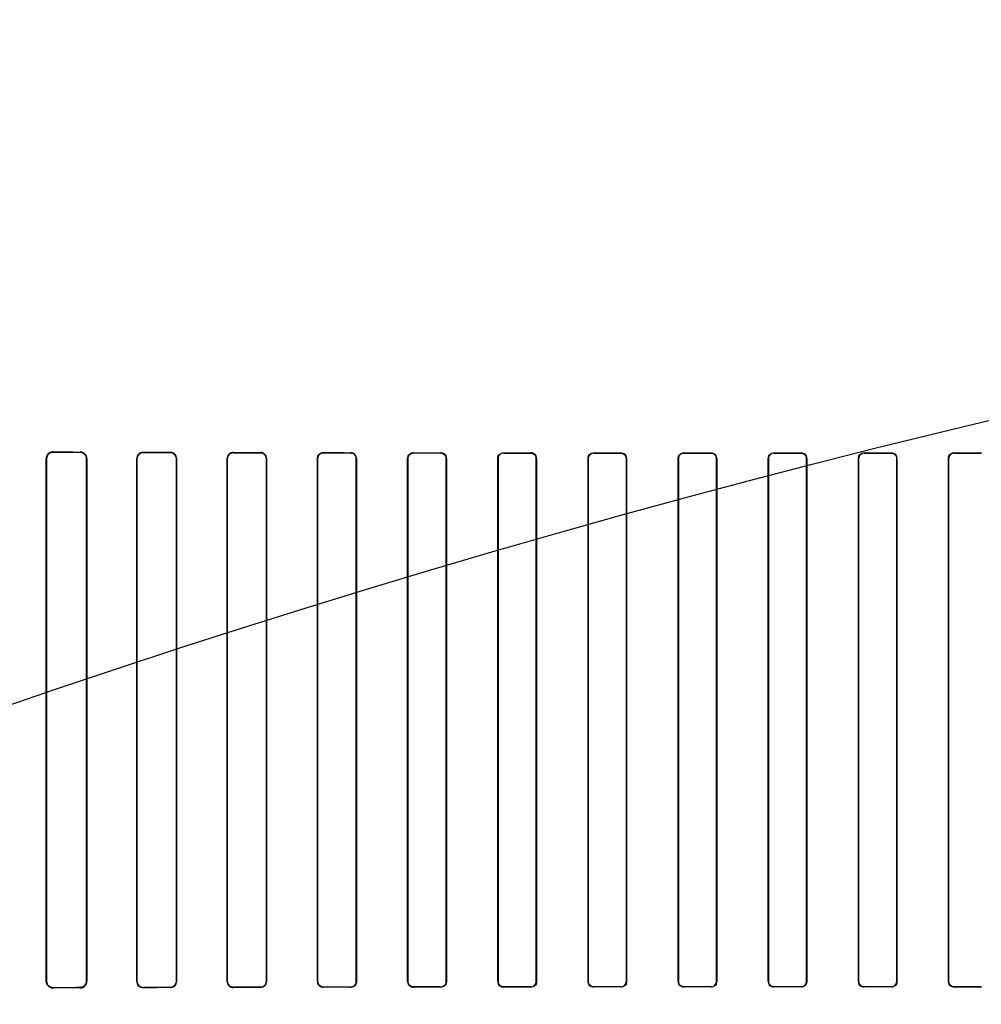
# Model space of a CAD drawing. Header units: millimetres. Extents: x 0 to 297, y 0 to 210.
# Tile 330 of 438: x 240.345 to 240.665, y 158.099 to 158.427. Entities that reach past the tile are written whole.
import ezdxf

# ---------------------------------------------------------------- set-up
doc = ezdxf.new("R2010")
doc.units = ezdxf.units.MM
doc.header["$LTSCALE"] = 16.335
doc.layers.get('0').update_dxf_attribs({"linetype": 'CONTINUOUS'})
for name, color, linetype in [('AXES_REF', 7, 'CONTINUOUS'), ('INTFCLR_1', 7, 'CONTINUOUS'), ('INTFCLR_72935', 7, 'CONTINUOUS')]:
    doc.layers.add(name, color=color, linetype=linetype)

msp = doc.modelspace()

# ---------------------------------------------------------------- linework, layer by layer
at = {"color": 7, "linetype": 'Continuous'}
for radius in [5.8175, 5.817, 5.77975]:
    msp.add_circle((241.49791, 154.83398), radius, dxfattribs=at)
msp.add_arc((241.49791, 154.83398), 5.76, 278.277129, 261.722871, dxfattribs=at)
at = {"layer": 'AXES_REF', "color": 9, "linetype": 'Continuous'}
msp.add_circle((241.49791, 154.83398), 3.55715, dxfattribs=at)
at = {"layer": 'AXES_REF', "color": 7, "linetype": 'Continuous'}
msp.add_arc((241.49791, 154.83398), 5.892, 113.082666, 66.917334, dxfattribs=at)
at = {"layer": 'AXES_REF', "color": 9, "linetype": 'Continuous'}
msp.add_arc((241.49791, 154.83398), 5.30671, 94.41181, 85.58819, dxfattribs=at)
at = {"layer": 'INTFCLR_1', "color": 6, "linetype": 'Continuous'}
for p, q in [((240.35398, 158.28097), (240.35398, 158.10697)), ((240.35407, 158.28097), (240.35407, 158.10697)), ((240.36738, 158.10697), (240.36738, 158.28097)), ((240.36746, 158.10697), (240.36746, 158.28097)), ((240.38408, 158.28097), (240.38408, 158.10697)), ((240.38416, 158.28097), (240.38416, 158.10697)), ((240.39729, 158.10697), (240.39729, 158.28097)), ((240.39737, 158.10697), (240.39737, 158.28097)), ((240.41416, 158.28097), (240.41416, 158.10697)), ((240.41423, 158.28097), (240.41423, 158.10697)), ((240.42723, 158.10697), (240.42723, 158.28097)), ((240.4273, 158.10697), (240.4273, 158.28097)), ((240.44422, 158.28097), (240.44422, 158.10697)), ((240.44429, 158.28097), (240.44429, 158.10697)), ((240.45718, 158.10697), (240.45718, 158.28097)), ((240.45725, 158.10697), (240.45725, 158.28097)), ((240.47426, 158.28097), (240.47426, 158.10697)), ((240.47433, 158.28097), (240.47433, 158.10697)), ((240.48714, 158.10697), (240.48714, 158.28097)), ((240.48721, 158.10697), (240.48721, 158.28097)), ((240.5043, 158.28097), (240.5043, 158.10697)), ((240.50436, 158.28097), (240.50436, 158.10697)), ((240.51711, 158.10697), (240.51711, 158.28097)), ((240.51718, 158.10697), (240.51718, 158.28097)), ((240.53432, 158.28097), (240.53432, 158.10697)), ((240.53438, 158.28097), (240.53438, 158.10697)), ((240.5471, 158.10697), (240.5471, 158.28097)), ((240.54716, 158.10697), (240.54716, 158.28097)), ((240.56433, 158.28097), (240.56433, 158.10697)), ((240.5644, 158.28097), (240.5644, 158.10697)), ((240.57709, 158.10697), (240.57709, 158.28097)), ((240.57715, 158.10697), (240.57715, 158.28097)), ((240.59434, 158.28097), (240.59434, 158.10697)), ((240.5944, 158.28097), (240.5944, 158.10697)), ((240.60709, 158.10697), (240.60709, 158.28097)), ((240.60715, 158.10697), (240.60715, 158.28097)), ((240.62433, 158.28097), (240.62433, 158.10697)), ((240.62439, 158.28097), (240.62439, 158.10697)), ((240.6371, 158.10697), (240.6371, 158.28097)), ((240.63717, 158.10697), (240.63717, 158.28097)), ((240.65431, 158.28097), (240.65431, 158.10697)), ((240.65437, 158.28097), (240.65437, 158.10697))]:
    msp.add_line(p, q, dxfattribs=at)
at = {"layer": 'INTFCLR_1', "color": 9, "linetype": 'Continuous'}
for p, q in [((240.35398, 158.28097), (240.35407, 158.28097)), ((240.35624, 158.28314), (240.35624, 158.28323)), ((240.36524, 158.28319), (240.36524, 158.28311)), ((240.36738, 158.28097), (240.36746, 158.28097)), ((240.38408, 158.28097), (240.38416, 158.28097)), ((240.38624, 158.28305), (240.38624, 158.28313)), ((240.39524, 158.2831), (240.39524, 158.28303)), ((240.39729, 158.28097), (240.39737, 158.28097)), ((240.41416, 158.28097), (240.41423, 158.28097)), ((240.41624, 158.28298), (240.41624, 158.28305)), ((240.42524, 158.28303), (240.42524, 158.28296)), ((240.42723, 158.28097), (240.4273, 158.28097)), ((240.44422, 158.28097), (240.44429, 158.28097)), ((240.44624, 158.28292), (240.44624, 158.28299)), ((240.45524, 158.28298), (240.45524, 158.28291)), ((240.45718, 158.28097), (240.45725, 158.28097)), ((240.47426, 158.28097), (240.47433, 158.28097)), ((240.47624, 158.28288), (240.47624, 158.28295)), ((240.48524, 158.28294), (240.48524, 158.28287)), ((240.48714, 158.28097), (240.48721, 158.28097)), ((240.5043, 158.28097), (240.50436, 158.28097)), ((240.50624, 158.28285), (240.50624, 158.28291)), ((240.51524, 158.28291), (240.51524, 158.28284)), ((240.51711, 158.28097), (240.51718, 158.28097)), ((240.53432, 158.28097), (240.53438, 158.28097)), ((240.53624, 158.28283), (240.53624, 158.28289)), ((240.54524, 158.28289), (240.54524, 158.28282)), ((240.5471, 158.28097), (240.54716, 158.28097)), ((240.56433, 158.28097), (240.5644, 158.28097)), ((240.56624, 158.28282), (240.56624, 158.28288)), ((240.57524, 158.28288), (240.57524, 158.28282)), ((240.57709, 158.28097), (240.57715, 158.28097)), ((240.59434, 158.28097), (240.5944, 158.28097)), ((240.59624, 158.28282), (240.59624, 158.28288)), ((240.60524, 158.28288), (240.60524, 158.28282)), ((240.60709, 158.28097), (240.60715, 158.28097)), ((240.62433, 158.28097), (240.62439, 158.28097)), ((240.62624, 158.28282), (240.62624, 158.28289)), ((240.63524, 158.28289), (240.63524, 158.28283)), ((240.6371, 158.28097), (240.63717, 158.28097)), ((240.65431, 158.28097), (240.65437, 158.28097)), ((240.65624, 158.28284), (240.65624, 158.28291)), ((240.66524, 158.28291), (240.66524, 158.28285)), ((240.35407, 158.10697), (240.35398, 158.10697)), ((240.36746, 158.10697), (240.36738, 158.10697)), ((240.38416, 158.10697), (240.38408, 158.10697)), ((240.39737, 158.10697), (240.39729, 158.10697)), ((240.41423, 158.10697), (240.41416, 158.10697)), ((240.4273, 158.10697), (240.42723, 158.10697)), ((240.44429, 158.10697), (240.44422, 158.10697)), ((240.45725, 158.10697), (240.45718, 158.10697)), ((240.47433, 158.10697), (240.47426, 158.10697)), ((240.48721, 158.10697), (240.48714, 158.10697)), ((240.50436, 158.10697), (240.5043, 158.10697)), ((240.51718, 158.10697), (240.51711, 158.10697)), ((240.53438, 158.10697), (240.53432, 158.10697)), ((240.54716, 158.10697), (240.5471, 158.10697)), ((240.5644, 158.10697), (240.56433, 158.10697)), ((240.57715, 158.10697), (240.57709, 158.10697)), ((240.5944, 158.10697), (240.59434, 158.10697)), ((240.60715, 158.10697), (240.60709, 158.10697)), ((240.62439, 158.10697), (240.62433, 158.10697)), ((240.63717, 158.10697), (240.6371, 158.10697)), ((240.65437, 158.10697), (240.65431, 158.10697)), ((240.35624, 158.10471), (240.35624, 158.1048)), ((240.36524, 158.10483), (240.36524, 158.10474)), ((240.38624, 158.10481), (240.38624, 158.10489)), ((240.39524, 158.10491), (240.39524, 158.10484)), ((240.41624, 158.10489), (240.41624, 158.10496)), ((240.42524, 158.10498), (240.42524, 158.10491)), ((240.44624, 158.10495), (240.44624, 158.10502)), ((240.45524, 158.10503), (240.45524, 158.10496)), ((240.47624, 158.10499), (240.47624, 158.10506)), ((240.48524, 158.10507), (240.48524, 158.105)), ((240.50624, 158.10503), (240.50624, 158.10509)), ((240.51524, 158.1051), (240.51524, 158.10503)), ((240.53624, 158.10505), (240.53624, 158.10511)), ((240.54524, 158.10512), (240.54524, 158.10505)), ((240.56624, 158.10506), (240.56624, 158.10512)), ((240.57524, 158.10512), (240.57524, 158.10506)), ((240.59624, 158.10506), (240.59624, 158.10512)), ((240.60524, 158.10512), (240.60524, 158.10506)), ((240.62624, 158.10505), (240.62624, 158.10512)), ((240.63524, 158.10511), (240.63524, 158.10505)), ((240.65624, 158.10503), (240.65624, 158.1051)), ((240.66524, 158.10509), (240.66524, 158.10503))]:
    msp.add_line(p, q, dxfattribs=at)
at = {"layer": 'INTFCLR_1', "color": 6, "linetype": 'Continuous'}
for centre, major_axis, start_param, end_param in [((240.58574, 158.28397), (0.31293, 0), -2.394089, -2.352695), ((240.58574, 158.28397), (0.33093, 0), -2.337129, -2.300034), ((240.58574, 158.28397), (0.31293, 0), -2.262072, -2.225293), ((240.58574, 158.28397), (0.33093, 0), -2.217858, -2.184193), ((240.58574, 158.28397), (0.31293, 0), -2.143198, -2.109347), ((240.58574, 158.28397), (0.33093, 0), -2.10853, -2.077154), ((240.58574, 158.28397), (0.31293, 0), -2.032847, -2.000965), ((240.58574, 158.28397), (0.33093, 0), -2.005937, -1.976148), ((240.58574, 158.28397), (0.31293, 0), -1.928279, -1.897747), ((240.58574, 158.28397), (0.33093, 0), -1.908037, -1.879358), ((240.58574, 158.28397), (0.31293, 0), -1.827661, -1.798036), ((240.58574, 158.28397), (0.33093, 0), -1.8134, -1.785477), ((240.58574, 158.28397), (0.31293, 0), -1.729645, -1.700582), ((240.58574, 158.28397), (0.33093, 0), -1.720938, -1.693486), ((240.58574, 158.28397), (0.31293, 0), -1.633151, -1.604356), ((240.58574, 158.28397), (0.33093, 0), -1.629755, -1.60253), ((240.58574, 158.28397), (0.31293, 0), -1.537236, -1.508442), ((240.58574, 158.28397), (0.33093, 0), -1.539062, -1.511838), ((240.58574, 158.28397), (0.31293, 0), -1.441011, -1.411947), ((240.58574, 158.28397), (0.33093, 0), -1.448107, -1.420655), ((240.58574, 158.28397), (0.31293, 0), -1.343557, -1.313932), ((240.58574, 158.28397), (0.33093, 0), -1.356116, -1.328192), ((240.58574, 158.10397), (0.33093, 0), 2.300034, 2.337129), ((240.58574, 158.10397), (0.31293, 0), 2.352695, 2.394089), ((240.58574, 158.10397), (0.33093, 0), 2.184193, 2.217858), ((240.58574, 158.10397), (0.31293, 0), 2.225293, 2.262072), ((240.58574, 158.10397), (0.33093, 0), 2.077154, 2.10853), ((240.58574, 158.10397), (0.31293, 0), 2.109347, 2.143198), ((240.58574, 158.10397), (0.33093, 0), 1.976148, 2.005937), ((240.58574, 158.10397), (0.31293, 0), 2.000965, 2.032847), ((240.58574, 158.10397), (0.33093, 0), 1.879358, 1.908037), ((240.58574, 158.10397), (0.31293, 0), 1.897747, 1.928279), ((240.58574, 158.10397), (0.33093, 0), 1.785477, 1.8134), ((240.58574, 158.10397), (0.31293, 0), 1.798036, 1.827661), ((240.58574, 158.10397), (0.33093, 0), 1.693486, 1.720938), ((240.58574, 158.10397), (0.31293, 0), 1.700582, 1.729645), ((240.58574, 158.10397), (0.33093, 0), 1.60253, 1.629755), ((240.58574, 158.10397), (0.31293, 0), 1.604356, 1.633151), ((240.58574, 158.10397), (0.33093, 0), 1.511838, 1.539062), ((240.58574, 158.10397), (0.31293, 0), 1.508442, 1.537236), ((240.58574, 158.10397), (0.33093, 0), 1.420655, 1.448107), ((240.58574, 158.10397), (0.31293, 0), 1.411947, 1.441011), ((240.58574, 158.10397), (0.33093, 0), 1.328192, 1.356116), ((240.58574, 158.10397), (0.31293, 0), 1.313932, 1.343557)]:
    msp.add_ellipse(centre, major_axis=major_axis, ratio=0.003491, start_param=start_param, end_param=end_param, dxfattribs=at)
for points, knots in [([(240.35624, 158.28323), (240.35578, 158.28323), (240.3546, 158.28288), (240.35398, 158.28166), (240.35398, 158.28097)], [0, 0, 0, 0, 0.401573, 1, 1, 1, 1]), ([(240.35624, 158.28314), (240.35568, 158.28314), (240.35452, 158.28267), (240.35407, 158.28152), (240.35407, 158.28097)], [0, 0, 0, 0, 0.507363, 1, 1, 1, 1]), ([(240.36746, 158.28097), (240.36746, 158.28153), (240.367, 158.28271), (240.36582, 158.28319), (240.36524, 158.28319)], [0, 0, 0, 0, 0.493955, 1, 1, 1, 1]), ([(240.36738, 158.28097), (240.36738, 158.28152), (240.36692, 158.28265), (240.36578, 158.28311), (240.36524, 158.28311)], [0, 0, 0, 0, 0.502703, 1, 1, 1, 1]), ([(240.38624, 158.28313), (240.3857, 158.28313), (240.38455, 158.28268), (240.38408, 158.28153), (240.38408, 158.28097)], [0, 0, 0, 0, 0.492783, 1, 1, 1, 1]), ([(240.38624, 158.28305), (240.38573, 158.28305), (240.38462, 158.28262), (240.38416, 158.28151), (240.38416, 158.28097)], [0, 0, 0, 0, 0.486809, 1, 1, 1, 1]), ([(240.39737, 158.28097), (240.39737, 158.28142), (240.39702, 158.28253), (240.39588, 158.2831), (240.39524, 158.2831)], [0, 0, 0, 0, 0.412853, 1, 1, 1, 1]), ([(240.39729, 158.28097), (240.39729, 158.28151), (240.39683, 158.28261), (240.39575, 158.28302), (240.39524, 158.28303)], [0, 0, 0, 0, 0.518695, 1, 1, 1, 1]), ([(240.41624, 158.28305), (240.41573, 158.28305), (240.41463, 158.28264), (240.41416, 158.28152), (240.41416, 158.28097)], [0, 0, 0, 0, 0.477914, 1, 1, 1, 1]), ([(240.41624, 158.28298), (240.41576, 158.28298), (240.41469, 158.28258), (240.41423, 158.28151), (240.41423, 158.28097)], [0, 0, 0, 0, 0.47417, 1, 1, 1, 1]), ([(240.4273, 158.28097), (240.4273, 158.28152), (240.42683, 158.28262), (240.42574, 158.28303), (240.42524, 158.28303)], [0, 0, 0, 0, 0.527316, 1, 1, 1, 1]), ([(240.42723, 158.28097), (240.42723, 158.28151), (240.42677, 158.28257), (240.42572, 158.28296), (240.42524, 158.28296)], [0, 0, 0, 0, 0.53053, 1, 1, 1, 1]), ([(240.44624, 158.28299), (240.44576, 158.28299), (240.44469, 158.2826), (240.44422, 158.28152), (240.44422, 158.28097)], [0, 0, 0, 0, 0.467061, 1, 1, 1, 1]), ([(240.44624, 158.28292), (240.44573, 158.28292), (240.44468, 158.28249), (240.44429, 158.28145), (240.44429, 158.28097)], [0, 0, 0, 0, 0.518242, 1, 1, 1, 1]), ([(240.45725, 158.28097), (240.45725, 158.28152), (240.45677, 158.28259), (240.45572, 158.28298), (240.45524, 158.28298)], [0, 0, 0, 0, 0.537376, 1, 1, 1, 1]), ([(240.45718, 158.28097), (240.45718, 158.2815), (240.45672, 158.28254), (240.4557, 158.28291), (240.45524, 158.28291)], [0, 0, 0, 0, 0.539273, 1, 1, 1, 1]), ([(240.47624, 158.28295), (240.47578, 158.28295), (240.47474, 158.28257), (240.47426, 158.28152), (240.47426, 158.28097)], [0, 0, 0, 0, 0.45921, 1, 1, 1, 1]), ([(240.47624, 158.28288), (240.47574, 158.28288), (240.47473, 158.28246), (240.47433, 158.28145), (240.47433, 158.28097)], [0, 0, 0, 0, 0.511254, 1, 1, 1, 1]), ([(240.48721, 158.28097), (240.48721, 158.28152), (240.48673, 158.28257), (240.4857, 158.28293), (240.48524, 158.28294)], [0, 0, 0, 0, 0.544566, 1, 1, 1, 1]), ([(240.50624, 158.28285), (240.50576, 158.28285), (240.50476, 158.28244), (240.50436, 158.28144), (240.50436, 158.28097)], [0, 0, 0, 0, 0.506253, 1, 1, 1, 1]), ([(240.51718, 158.28097), (240.51718, 158.28146), (240.51677, 158.28249), (240.51574, 158.28291), (240.51524, 158.28291)], [0, 0, 0, 0, 0.496564, 1, 1, 1, 1]), ([(240.53624, 158.28283), (240.53577, 158.28283), (240.53478, 158.28243), (240.53438, 158.28144), (240.53438, 158.28097)], [0, 0, 0, 0, 0.502969, 1, 1, 1, 1]), ([(240.54716, 158.28097), (240.54716, 158.28146), (240.54675, 158.28248), (240.54573, 158.28289), (240.54524, 158.28289)], [0, 0, 0, 0, 0.499537, 1, 1, 1, 1]), ([(240.56433, 158.28097), (240.56433, 158.28142), (240.56469, 158.28243), (240.56572, 158.28288), (240.56624, 158.28288)], [0, 0, 0, 0, 0.459316, 1, 1, 1, 1]), ([(240.56624, 158.28282), (240.56577, 158.28282), (240.56479, 158.28242), (240.5644, 158.28144), (240.5644, 158.28097)], [0, 0, 0, 0, 0.501233, 1, 1, 1, 1]), ([(240.57715, 158.28097), (240.57715, 158.28146), (240.57674, 158.28247), (240.57573, 158.28288), (240.57524, 158.28288)], [0, 0, 0, 0, 0.500819, 1, 1, 1, 1]), ([(240.59624, 158.28282), (240.59577, 158.28282), (240.59479, 158.28242), (240.5944, 158.28144), (240.5944, 158.28097)], [0, 0, 0, 0, 0.500961, 1, 1, 1, 1]), ([(240.60715, 158.28097), (240.60715, 158.28146), (240.60675, 158.28247), (240.60573, 158.28288), (240.60524, 158.28288)], [0, 0, 0, 0, 0.50048, 1, 1, 1, 1]), ([(240.62624, 158.28282), (240.62577, 158.28282), (240.62478, 158.28243), (240.62439, 158.28144), (240.62439, 158.28097)], [0, 0, 0, 0, 0.502137, 1, 1, 1, 1]), ([(240.63717, 158.28097), (240.63717, 158.28146), (240.63676, 158.28248), (240.63574, 158.28289), (240.63524, 158.28289)], [0, 0, 0, 0, 0.498499, 1, 1, 1, 1]), ([(240.65624, 158.28284), (240.65576, 158.28284), (240.65477, 158.28244), (240.65437, 158.28144), (240.65437, 158.28097)], [0, 0, 0, 0, 0.504818, 1, 1, 1, 1]), ([(240.35398, 158.10697), (240.35398, 158.10648), (240.35437, 158.10529), (240.35558, 158.10471), (240.35624, 158.10471)], [0, 0, 0, 0, 0.427007, 1, 1, 1, 1]), ([(240.35407, 158.10697), (240.35407, 158.10642), (240.35452, 158.10527), (240.35568, 158.1048), (240.35624, 158.1048)], [0, 0, 0, 0, 0.493347, 1, 1, 1, 1]), ([(240.36524, 158.10483), (240.36575, 158.10483), (240.36688, 158.10525), (240.36738, 158.10639), (240.36738, 158.10697)], [0, 0, 0, 0, 0.468166, 1, 1, 1, 1]), ([(240.36524, 158.10474), (240.36582, 158.10475), (240.367, 158.10523), (240.36746, 158.10641), (240.36746, 158.10697)], [0, 0, 0, 0, 0.507763, 1, 1, 1, 1]), ([(240.38408, 158.10697), (240.38408, 158.10652), (240.38442, 158.1054), (240.38559, 158.10481), (240.38624, 158.10481)], [0, 0, 0, 0, 0.405294, 1, 1, 1, 1]), ([(240.38416, 158.10697), (240.38416, 158.10643), (240.38462, 158.10532), (240.38573, 158.10489), (240.38624, 158.10489)], [0, 0, 0, 0, 0.512318, 1, 1, 1, 1]), ([(240.39524, 158.10491), (240.39575, 158.10492), (240.39683, 158.10533), (240.39729, 158.10643), (240.39729, 158.10697)], [0, 0, 0, 0, 0.481493, 1, 1, 1, 1]), ([(240.39524, 158.10484), (240.39577, 158.10484), (240.3969, 158.10528), (240.39737, 158.10641), (240.39737, 158.10697)], [0, 0, 0, 0, 0.486437, 1, 1, 1, 1]), ([(240.41416, 158.10697), (240.41416, 158.10641), (240.41463, 158.1053), (240.41573, 158.10489), (240.41624, 158.10489)], [0, 0, 0, 0, 0.521857, 1, 1, 1, 1]), ([(240.41423, 158.10697), (240.41423, 158.10643), (240.41469, 158.10536), (240.41576, 158.10496), (240.41624, 158.10496)], [0, 0, 0, 0, 0.525897, 1, 1, 1, 1]), ([(240.42524, 158.10498), (240.42577, 158.10498), (240.42683, 158.10543), (240.42723, 158.10649), (240.42723, 158.10697)], [0, 0, 0, 0, 0.523663, 1, 1, 1, 1]), ([(240.42524, 158.10491), (240.42574, 158.10491), (240.42683, 158.10532), (240.4273, 158.10642), (240.4273, 158.10697)], [0, 0, 0, 0, 0.47334, 1, 1, 1, 1]), ([(240.44422, 158.10697), (240.44422, 158.10642), (240.44469, 158.10534), (240.44576, 158.10495), (240.44624, 158.10495)], [0, 0, 0, 0, 0.533483, 1, 1, 1, 1]), ([(240.44429, 158.10697), (240.44429, 158.10644), (240.44475, 158.10539), (240.44578, 158.10502), (240.44624, 158.10502)], [0, 0, 0, 0, 0.535916, 1, 1, 1, 1]), ([(240.45524, 158.10503), (240.45575, 158.10503), (240.45678, 158.10546), (240.45718, 158.10649), (240.45718, 158.10697)], [0, 0, 0, 0, 0.515307, 1, 1, 1, 1]), ([(240.45524, 158.10496), (240.45572, 158.10496), (240.45678, 158.10535), (240.45725, 158.10642), (240.45725, 158.10697)], [0, 0, 0, 0, 0.463766, 1, 1, 1, 1]), ([(240.47426, 158.10697), (240.47426, 158.10642), (240.47474, 158.10536), (240.47578, 158.10499), (240.47624, 158.10499)], [0, 0, 0, 0, 0.541843, 1, 1, 1, 1]), ([(240.48524, 158.10507), (240.48574, 158.10507), (240.48675, 158.10549), (240.48714, 158.10649), (240.48714, 158.10697)], [0, 0, 0, 0, 0.509133, 1, 1, 1, 1]), ([(240.48721, 158.10697), (240.48721, 158.10642), (240.48673, 158.10537), (240.48569, 158.105), (240.48524, 158.105)], [0, 0, 0, 0, 0.551181, 1, 1, 1, 1]), ([(240.5043, 158.10697), (240.5043, 158.10643), (240.50477, 158.10539), (240.50579, 158.10503), (240.50624, 158.10503)], [0, 0, 0, 0, 0.547671, 1, 1, 1, 1]), ([(240.51524, 158.1051), (240.51572, 158.1051), (240.51672, 158.1055), (240.51711, 158.1065), (240.51711, 158.10697)], [0, 0, 0, 0, 0.504819, 1, 1, 1, 1]), ([(240.53432, 158.10697), (240.53432, 158.10648), (240.53473, 158.10546), (240.53575, 158.10505), (240.53624, 158.10505)], [0, 0, 0, 0, 0.498498, 1, 1, 1, 1]), ([(240.54524, 158.10512), (240.54572, 158.10512), (240.5467, 158.10551), (240.5471, 158.1065), (240.5471, 158.10697)], [0, 0, 0, 0, 0.502137, 1, 1, 1, 1]), ([(240.56433, 158.10697), (240.56433, 158.10648), (240.56474, 158.10547), (240.56576, 158.10506), (240.56624, 158.10506)], [0, 0, 0, 0, 0.50048, 1, 1, 1, 1]), ([(240.57524, 158.10512), (240.57571, 158.10512), (240.5767, 158.10552), (240.57709, 158.1065), (240.57709, 158.10697)], [0, 0, 0, 0, 0.500961, 1, 1, 1, 1]), ([(240.59434, 158.10697), (240.59434, 158.10648), (240.59474, 158.10547), (240.59576, 158.10506), (240.59624, 158.10506)], [0, 0, 0, 0, 0.500819, 1, 1, 1, 1]), ([(240.60524, 158.10512), (240.60572, 158.10512), (240.6067, 158.10552), (240.60709, 158.1065), (240.60709, 158.10697)], [0, 0, 0, 0, 0.501233, 1, 1, 1, 1]), ([(240.60715, 158.10697), (240.60715, 158.10652), (240.60679, 158.10551), (240.60577, 158.10506), (240.60524, 158.10506)], [0, 0, 0, 0, 0.459316, 1, 1, 1, 1]), ([(240.62433, 158.10697), (240.62433, 158.10648), (240.62474, 158.10546), (240.62575, 158.10505), (240.62624, 158.10505)], [0, 0, 0, 0, 0.499538, 1, 1, 1, 1]), ([(240.63524, 158.10511), (240.63572, 158.10511), (240.63671, 158.10551), (240.6371, 158.1065), (240.6371, 158.10697)], [0, 0, 0, 0, 0.502967, 1, 1, 1, 1]), ([(240.65431, 158.10697), (240.65431, 158.10648), (240.65472, 158.10545), (240.65575, 158.10503), (240.65624, 158.10503)], [0, 0, 0, 0, 0.496564, 1, 1, 1, 1])]:
    msp.add_open_spline(points, degree=3, knots=knots, dxfattribs=at)
for points in [[(240.48714, 158.28097), (240.48714, 158.2815), (240.487, 158.28242), (240.48646, 158.28242)], [(240.5043, 158.28097), (240.5043, 158.28152), (240.50445, 158.28247), (240.505, 158.28247)], [(240.51711, 158.28097), (240.51711, 158.2815), (240.51697, 158.28241), (240.51644, 158.28241)], [(240.53432, 158.28097), (240.53432, 158.28152), (240.53448, 158.28246), (240.53503, 158.28246)], [(240.5471, 158.28097), (240.5471, 158.2815), (240.54694, 158.28241), (240.54641, 158.28241)], [(240.57709, 158.28097), (240.57709, 158.2815), (240.57694, 158.2824), (240.57641, 158.2824)], [(240.59434, 158.28097), (240.59434, 158.28151), (240.59449, 158.28245), (240.59503, 158.28245)], [(240.60709, 158.28097), (240.60709, 158.2815), (240.60693, 158.28241), (240.6064, 158.28241)], [(240.62433, 158.28097), (240.62433, 158.28152), (240.62448, 158.28245), (240.62503, 158.28246)], [(240.6371, 158.28097), (240.6371, 158.2815), (240.63695, 158.28241), (240.63642, 158.28241)], [(240.65431, 158.28097), (240.65431, 158.28152), (240.65446, 158.28246), (240.65501, 158.28246)], [(240.47433, 158.10697), (240.47433, 158.10644), (240.47446, 158.10552), (240.47499, 158.10553)], [(240.50436, 158.10697), (240.50436, 158.10644), (240.50451, 158.10552), (240.50504, 158.10552)], [(240.51718, 158.10697), (240.51718, 158.10642), (240.51703, 158.10548), (240.51648, 158.10548)], [(240.53438, 158.10697), (240.53438, 158.10644), (240.53454, 158.10553), (240.53507, 158.10553)], [(240.54716, 158.10697), (240.54716, 158.10642), (240.547, 158.10548), (240.54645, 158.10548)], [(240.5644, 158.10697), (240.5644, 158.10644), (240.56455, 158.10553), (240.56508, 158.10553)], [(240.57715, 158.10697), (240.57715, 158.10643), (240.577, 158.10549), (240.57645, 158.10549)], [(240.5944, 158.10697), (240.5944, 158.10644), (240.59455, 158.10554), (240.59507, 158.10554)], [(240.62439, 158.10697), (240.62439, 158.10644), (240.62454, 158.10553), (240.62507, 158.10553)], [(240.63717, 158.10697), (240.63717, 158.10642), (240.63701, 158.10548), (240.63646, 158.10548)], [(240.65437, 158.10697), (240.65437, 158.10644), (240.65452, 158.10553), (240.65505, 158.10553)]]:
    msp.add_open_spline(points, degree=3, dxfattribs=at)
at = {"layer": 'INTFCLR_72935', "color": 6, "linetype": 'Continuous'}
for p, q in [((240.35398, 158.10697), (240.35398, 158.28097)), ((240.35407, 158.10697), (240.35407, 158.28097)), ((240.36738, 158.28097), (240.36738, 158.10697)), ((240.36746, 158.28097), (240.36746, 158.10697)), ((240.38408, 158.10697), (240.38408, 158.28097)), ((240.38416, 158.10697), (240.38416, 158.28097)), ((240.39729, 158.28097), (240.39729, 158.10697)), ((240.39737, 158.28097), (240.39737, 158.10697)), ((240.41416, 158.10697), (240.41416, 158.28097)), ((240.41423, 158.10697), (240.41423, 158.28097)), ((240.42723, 158.28097), (240.42723, 158.10697)), ((240.4273, 158.28097), (240.4273, 158.10697)), ((240.44422, 158.10697), (240.44422, 158.28097)), ((240.44429, 158.10697), (240.44429, 158.28097)), ((240.45718, 158.28097), (240.45718, 158.10697)), ((240.45725, 158.28097), (240.45725, 158.10697)), ((240.47426, 158.10697), (240.47426, 158.28097)), ((240.47433, 158.10697), (240.47433, 158.28097)), ((240.48714, 158.28097), (240.48714, 158.10697)), ((240.48721, 158.28097), (240.48721, 158.10697)), ((240.5043, 158.10697), (240.5043, 158.28097)), ((240.50436, 158.10697), (240.50436, 158.28097)), ((240.51711, 158.28097), (240.51711, 158.10697)), ((240.51718, 158.28097), (240.51718, 158.10697)), ((240.53432, 158.10697), (240.53432, 158.28097)), ((240.53438, 158.10697), (240.53438, 158.28097)), ((240.5471, 158.28097), (240.5471, 158.10697)), ((240.54716, 158.28097), (240.54716, 158.10697)), ((240.56433, 158.10697), (240.56433, 158.28097)), ((240.5644, 158.10697), (240.5644, 158.28097)), ((240.57709, 158.28097), (240.57709, 158.10697)), ((240.57715, 158.28097), (240.57715, 158.10697)), ((240.59434, 158.10697), (240.59434, 158.28097)), ((240.5944, 158.10697), (240.5944, 158.28097)), ((240.60709, 158.28097), (240.60709, 158.10697)), ((240.60715, 158.28097), (240.60715, 158.10697)), ((240.62433, 158.10697), (240.62433, 158.28097)), ((240.62439, 158.10697), (240.62439, 158.28097)), ((240.6371, 158.28097), (240.6371, 158.10697)), ((240.63717, 158.28097), (240.63717, 158.10697)), ((240.65431, 158.10697), (240.65431, 158.28097)), ((240.65437, 158.10697), (240.65437, 158.28097))]:
    msp.add_line(p, q, dxfattribs=at)
at = {"layer": 'INTFCLR_72935', "color": 9, "linetype": 'Continuous'}
for p, q in [((240.35407, 158.28097), (240.35398, 158.28097)), ((240.35624, 158.28323), (240.35624, 158.28314)), ((240.36524, 158.28311), (240.36524, 158.28319)), ((240.36746, 158.28097), (240.36738, 158.28097)), ((240.38416, 158.28097), (240.38408, 158.28097)), ((240.38624, 158.28313), (240.38624, 158.28305)), ((240.39524, 158.28303), (240.39524, 158.2831)), ((240.39737, 158.28097), (240.39729, 158.28097)), ((240.41423, 158.28097), (240.41416, 158.28097)), ((240.41624, 158.28305), (240.41624, 158.28298)), ((240.42524, 158.28296), (240.42524, 158.28303)), ((240.4273, 158.28097), (240.42723, 158.28097)), ((240.44429, 158.28097), (240.44422, 158.28097)), ((240.44624, 158.28299), (240.44624, 158.28292)), ((240.45524, 158.28291), (240.45524, 158.28298)), ((240.45725, 158.28097), (240.45718, 158.28097)), ((240.47433, 158.28097), (240.47426, 158.28097)), ((240.47624, 158.28295), (240.47624, 158.28288)), ((240.48524, 158.28287), (240.48524, 158.28294)), ((240.48721, 158.28097), (240.48714, 158.28097)), ((240.50436, 158.28097), (240.5043, 158.28097)), ((240.50624, 158.28291), (240.50624, 158.28285)), ((240.51524, 158.28284), (240.51524, 158.28291)), ((240.51718, 158.28097), (240.51711, 158.28097)), ((240.53438, 158.28097), (240.53432, 158.28097)), ((240.53624, 158.28289), (240.53624, 158.28283)), ((240.54524, 158.28282), (240.54524, 158.28289)), ((240.54716, 158.28097), (240.5471, 158.28097)), ((240.5644, 158.28097), (240.56433, 158.28097)), ((240.56624, 158.28288), (240.56624, 158.28282)), ((240.57524, 158.28282), (240.57524, 158.28288)), ((240.57715, 158.28097), (240.57709, 158.28097)), ((240.5944, 158.28097), (240.59434, 158.28097)), ((240.59624, 158.28288), (240.59624, 158.28282)), ((240.60524, 158.28282), (240.60524, 158.28288)), ((240.60715, 158.28097), (240.60709, 158.28097)), ((240.62439, 158.28097), (240.62433, 158.28097)), ((240.62624, 158.28289), (240.62624, 158.28282)), ((240.63524, 158.28283), (240.63524, 158.28289)), ((240.63717, 158.28097), (240.6371, 158.28097)), ((240.65437, 158.28097), (240.65431, 158.28097)), ((240.65624, 158.28291), (240.65624, 158.28284)), ((240.66524, 158.28285), (240.66524, 158.28291)), ((240.35398, 158.10697), (240.35407, 158.10697)), ((240.36738, 158.10697), (240.36746, 158.10697)), ((240.38408, 158.10697), (240.38416, 158.10697)), ((240.39729, 158.10697), (240.39737, 158.10697)), ((240.41416, 158.10697), (240.41423, 158.10697)), ((240.42723, 158.10697), (240.4273, 158.10697)), ((240.44422, 158.10697), (240.44429, 158.10697)), ((240.45718, 158.10697), (240.45725, 158.10697)), ((240.47426, 158.10697), (240.47433, 158.10697)), ((240.48714, 158.10697), (240.48721, 158.10697)), ((240.5043, 158.10697), (240.50436, 158.10697)), ((240.51711, 158.10697), (240.51718, 158.10697)), ((240.53432, 158.10697), (240.53438, 158.10697)), ((240.5471, 158.10697), (240.54716, 158.10697)), ((240.56433, 158.10697), (240.5644, 158.10697)), ((240.57709, 158.10697), (240.57715, 158.10697)), ((240.59434, 158.10697), (240.5944, 158.10697)), ((240.60709, 158.10697), (240.60715, 158.10697)), ((240.62433, 158.10697), (240.62439, 158.10697)), ((240.6371, 158.10697), (240.63717, 158.10697)), ((240.65431, 158.10697), (240.65437, 158.10697)), ((240.35624, 158.1048), (240.35624, 158.10471)), ((240.36524, 158.10474), (240.36524, 158.10483)), ((240.38624, 158.10489), (240.38624, 158.10481)), ((240.39524, 158.10484), (240.39524, 158.10491)), ((240.41624, 158.10496), (240.41624, 158.10489)), ((240.42524, 158.10491), (240.42524, 158.10498)), ((240.44624, 158.10502), (240.44624, 158.10495)), ((240.45524, 158.10496), (240.45524, 158.10503)), ((240.47624, 158.10506), (240.47624, 158.10499)), ((240.48524, 158.105), (240.48524, 158.10507)), ((240.50624, 158.10509), (240.50624, 158.10503)), ((240.51524, 158.10503), (240.51524, 158.1051)), ((240.53624, 158.10511), (240.53624, 158.10505)), ((240.54524, 158.10505), (240.54524, 158.10512)), ((240.56624, 158.10512), (240.56624, 158.10506)), ((240.57524, 158.10506), (240.57524, 158.10512)), ((240.59624, 158.10512), (240.59624, 158.10506)), ((240.60524, 158.10506), (240.60524, 158.10512)), ((240.62624, 158.10512), (240.62624, 158.10505)), ((240.63524, 158.10505), (240.63524, 158.10511)), ((240.65624, 158.1051), (240.65624, 158.10503)), ((240.66524, 158.10503), (240.66524, 158.10509))]:
    msp.add_line(p, q, dxfattribs=at)
at = {"layer": 'INTFCLR_72935', "color": 7, "linetype": 'Continuous'}
msp.add_lwpolyline([(240.3555, 158.10484), (240.35557, 158.10481), (240.35565, 158.10479), (240.35573, 158.10477), (240.35581, 158.10475), (240.3559, 158.10474), (240.35598, 158.10473), (240.35607, 158.10472), (240.35615, 158.10471), (240.35624, 158.10471)], dxfattribs=at)
at = {"layer": 'INTFCLR_72935', "color": 6, "linetype": 'Continuous'}
for centre, major_axis, start_param, end_param in [((240.58574, 158.28397), (0.31293, 0), -2.394089, -2.352695), ((240.58574, 158.28397), (0.33093, 0), -2.337129, -2.300034), ((240.58574, 158.28397), (0.31293, 0), -2.262072, -2.225293), ((240.58574, 158.28397), (0.33093, 0), -2.217858, -2.184193), ((240.58574, 158.28397), (0.31293, 0), -2.143198, -2.109347), ((240.58574, 158.28397), (0.33093, 0), -2.10853, -2.077154), ((240.58574, 158.28397), (0.31293, 0), -2.032847, -2.000965), ((240.58574, 158.28397), (0.33093, 0), -2.005937, -1.976148), ((240.58574, 158.28397), (0.31293, 0), -1.928279, -1.897747), ((240.58574, 158.28397), (0.33093, 0), -1.908037, -1.879358), ((240.58574, 158.28397), (0.31293, 0), -1.827661, -1.798036), ((240.58574, 158.28397), (0.33093, 0), -1.8134, -1.785477), ((240.58574, 158.28397), (0.31293, 0), -1.729645, -1.700582), ((240.58574, 158.28397), (0.33093, 0), -1.720938, -1.693486), ((240.58574, 158.28397), (0.31293, 0), -1.633151, -1.604356), ((240.58574, 158.28397), (0.33093, 0), -1.629755, -1.60253), ((240.58574, 158.28397), (0.31293, 0), -1.537236, -1.508442), ((240.58574, 158.28397), (0.33093, 0), -1.539062, -1.511838), ((240.58574, 158.28397), (0.31293, 0), -1.441011, -1.411947), ((240.58574, 158.28397), (0.33093, 0), -1.448107, -1.420655), ((240.58574, 158.28397), (0.31293, 0), -1.343557, -1.313932), ((240.58574, 158.28397), (0.33093, 0), -1.356116, -1.328192), ((240.58574, 158.10397), (0.33093, 0), 2.300034, 2.337129), ((240.58574, 158.10397), (0.31293, 0), 2.352695, 2.394089), ((240.58574, 158.10397), (0.33093, 0), 2.184193, 2.217858), ((240.58574, 158.10397), (0.31293, 0), 2.225293, 2.262072), ((240.58574, 158.10397), (0.33093, 0), 2.077154, 2.10853), ((240.58574, 158.10397), (0.31293, 0), 2.109347, 2.143198), ((240.58574, 158.10397), (0.33093, 0), 1.976148, 2.005937), ((240.58574, 158.10397), (0.31293, 0), 2.000965, 2.032847), ((240.58574, 158.10397), (0.33093, 0), 1.879358, 1.908037), ((240.58574, 158.10397), (0.31293, 0), 1.897747, 1.928279), ((240.58574, 158.10397), (0.33093, 0), 1.785477, 1.8134), ((240.58574, 158.10397), (0.31293, 0), 1.798036, 1.827661), ((240.58574, 158.10397), (0.33093, 0), 1.693486, 1.720938), ((240.58574, 158.10397), (0.31293, 0), 1.700582, 1.729645), ((240.58574, 158.10397), (0.33093, 0), 1.60253, 1.629755), ((240.58574, 158.10397), (0.31293, 0), 1.604356, 1.633151), ((240.58574, 158.10397), (0.33093, 0), 1.511838, 1.539062), ((240.58574, 158.10397), (0.31293, 0), 1.508442, 1.537236), ((240.58574, 158.10397), (0.33093, 0), 1.420655, 1.448107), ((240.58574, 158.10397), (0.31293, 0), 1.411947, 1.441011), ((240.58574, 158.10397), (0.33093, 0), 1.328192, 1.356116), ((240.58574, 158.10397), (0.31293, 0), 1.313932, 1.343557)]:
    msp.add_ellipse(centre, major_axis=major_axis, ratio=0.003491, start_param=start_param, end_param=end_param, dxfattribs=at)
for points, knots in [([(240.35398, 158.28097), (240.35398, 158.28146), (240.35437, 158.28265), (240.35558, 158.28323), (240.35624, 158.28323)], [0, 0, 0, 0, 0.427007, 1, 1, 1, 1]), ([(240.35407, 158.28097), (240.35407, 158.28152), (240.35453, 158.28268), (240.35569, 158.28314), (240.35624, 158.28314)], [0, 0, 0, 0, 0.497304, 1, 1, 1, 1]), ([(240.36746, 158.28097), (240.36746, 158.28153), (240.36699, 158.28271), (240.36581, 158.28319), (240.36524, 158.28319)], [0, 0, 0, 0, 0.495699, 1, 1, 1, 1]), ([(240.36524, 158.28311), (240.36579, 158.28311), (240.36693, 158.28264), (240.36738, 158.28151), (240.36738, 158.28097)], [0, 0, 0, 0, 0.504204, 1, 1, 1, 1]), ([(240.38624, 158.28313), (240.38569, 158.28313), (240.38454, 158.28267), (240.38408, 158.28152), (240.38408, 158.28097)], [0, 0, 0, 0, 0.499305, 1, 1, 1, 1]), ([(240.38416, 158.28097), (240.38416, 158.28152), (240.38463, 158.28263), (240.38573, 158.28305), (240.38624, 158.28305)], [0, 0, 0, 0, 0.517651, 1, 1, 1, 1]), ([(240.39737, 158.28097), (240.39737, 158.28153), (240.3969, 158.28267), (240.39577, 158.2831), (240.39524, 158.2831)], [0, 0, 0, 0, 0.516983, 1, 1, 1, 1]), ([(240.39524, 158.28303), (240.39576, 158.28302), (240.39684, 158.2826), (240.39729, 158.28151), (240.39729, 158.28097)], [0, 0, 0, 0, 0.488803, 1, 1, 1, 1]), ([(240.41624, 158.28305), (240.41573, 158.28305), (240.41462, 158.28263), (240.41416, 158.28152), (240.41416, 158.28097)], [0, 0, 0, 0, 0.486225, 1, 1, 1, 1]), ([(240.41423, 158.28097), (240.41423, 158.28152), (240.4147, 158.28259), (240.41576, 158.28298), (240.41624, 158.28298)], [0, 0, 0, 0, 0.532616, 1, 1, 1, 1]), ([(240.4273, 158.28097), (240.4273, 158.28153), (240.42682, 158.28263), (240.42574, 158.28303), (240.42524, 158.28303)], [0, 0, 0, 0, 0.531503, 1, 1, 1, 1]), ([(240.42524, 158.28296), (240.42578, 158.28296), (240.42684, 158.2825), (240.42723, 158.28145), (240.42723, 158.28097)], [0, 0, 0, 0, 0.529302, 1, 1, 1, 1]), ([(240.44422, 158.28097), (240.44422, 158.28152), (240.44469, 158.2826), (240.44576, 158.28299), (240.44624, 158.28299)], [0, 0, 0, 0, 0.533483, 1, 1, 1, 1]), ([(240.44429, 158.28097), (240.44429, 158.28151), (240.44476, 158.28256), (240.44579, 158.28292), (240.44624, 158.28292)], [0, 0, 0, 0, 0.543266, 1, 1, 1, 1]), ([(240.45725, 158.28097), (240.45725, 158.28152), (240.45677, 158.2826), (240.45571, 158.28298), (240.45524, 158.28298)], [0, 0, 0, 0, 0.542611, 1, 1, 1, 1]), ([(240.45524, 158.28291), (240.45576, 158.28291), (240.45679, 158.28247), (240.45718, 158.28144), (240.45718, 158.28097)], [0, 0, 0, 0, 0.520593, 1, 1, 1, 1]), ([(240.47426, 158.28097), (240.47426, 158.28152), (240.47474, 158.28257), (240.47578, 158.28295), (240.47624, 158.28295)], [0, 0, 0, 0, 0.541843, 1, 1, 1, 1]), ([(240.48524, 158.28287), (240.48574, 158.28287), (240.48675, 158.28245), (240.48714, 158.28144), (240.48714, 158.28097)], [0, 0, 0, 0, 0.512923, 1, 1, 1, 1]), ([(240.51524, 158.28284), (240.51573, 158.28284), (240.51672, 158.28243), (240.51711, 158.28144), (240.51711, 158.28097)], [0, 0, 0, 0, 0.508383, 1, 1, 1, 1]), ([(240.53624, 158.28289), (240.53574, 158.28289), (240.53472, 158.28247), (240.53432, 158.28145), (240.53432, 158.28097)], [0, 0, 0, 0, 0.509349, 1, 1, 1, 1]), ([(240.54524, 158.28282), (240.54573, 158.28282), (240.54671, 158.28242), (240.5471, 158.28143), (240.5471, 158.28097)], [0, 0, 0, 0, 0.510179, 1, 1, 1, 1]), ([(240.56624, 158.28288), (240.56574, 158.28288), (240.56473, 158.28246), (240.56433, 158.28145), (240.56433, 158.28097)], [0, 0, 0, 0, 0.511746, 1, 1, 1, 1]), ([(240.57524, 158.28282), (240.57572, 158.28282), (240.5767, 158.28241), (240.57709, 158.28143), (240.57709, 158.28097)], [0, 0, 0, 0, 0.506381, 1, 1, 1, 1]), ([(240.59624, 158.28288), (240.59575, 158.28288), (240.59474, 158.28246), (240.59434, 158.28145), (240.59434, 158.28097)], [0, 0, 0, 0, 0.506297, 1, 1, 1, 1]), ([(240.60524, 158.28282), (240.60573, 158.28282), (240.60671, 158.28241), (240.60709, 158.28143), (240.60709, 158.28097)], [0, 0, 0, 0, 0.511587, 1, 1, 1, 1]), ([(240.62624, 158.28289), (240.62574, 158.28289), (240.62472, 158.28247), (240.62433, 158.28145), (240.62433, 158.28097)], [0, 0, 0, 0, 0.510275, 1, 1, 1, 1]), ([(240.63524, 158.28283), (240.63573, 158.28283), (240.63672, 158.28242), (240.6371, 158.28144), (240.6371, 158.28097)], [0, 0, 0, 0, 0.509046, 1, 1, 1, 1]), ([(240.65624, 158.28291), (240.65574, 158.28291), (240.65471, 158.28248), (240.65431, 158.28145), (240.65431, 158.28097)], [0, 0, 0, 0, 0.508852, 1, 1, 1, 1]), ([(240.35624, 158.1048), (240.35568, 158.1048), (240.35452, 158.10528), (240.35407, 158.10643), (240.35407, 158.10697)], [0, 0, 0, 0, 0.511057, 1, 1, 1, 1]), ([(240.36738, 158.10697), (240.36738, 158.10642), (240.36691, 158.10528), (240.36578, 158.10483), (240.36524, 158.10483)], [0, 0, 0, 0, 0.505329, 1, 1, 1, 1]), ([(240.36524, 158.10474), (240.3657, 158.10475), (240.36685, 158.1051), (240.36746, 158.10629), (240.36746, 158.10697)], [0, 0, 0, 0, 0.400719, 1, 1, 1, 1]), ([(240.38408, 158.10697), (240.38408, 158.10641), (240.38455, 158.10525), (240.3857, 158.10481), (240.38624, 158.10481)], [0, 0, 0, 0, 0.510846, 1, 1, 1, 1]), ([(240.38624, 158.10489), (240.38572, 158.10489), (240.38461, 158.10533), (240.38416, 158.10643), (240.38416, 158.10697)], [0, 0, 0, 0, 0.494361, 1, 1, 1, 1]), ([(240.39729, 158.10697), (240.39729, 158.10642), (240.39683, 158.10533), (240.39574, 158.10492), (240.39524, 158.10491)], [0, 0, 0, 0, 0.522602, 1, 1, 1, 1]), ([(240.39524, 158.10484), (240.39578, 158.10484), (240.39691, 158.10529), (240.39737, 158.10642), (240.39737, 158.10697)], [0, 0, 0, 0, 0.493577, 1, 1, 1, 1]), ([(240.41416, 158.10697), (240.41416, 158.10641), (240.41464, 158.10529), (240.41574, 158.10489), (240.41624, 158.10489)], [0, 0, 0, 0, 0.528383, 1, 1, 1, 1]), ([(240.41624, 158.10496), (240.41576, 158.10496), (240.41469, 158.10536), (240.41423, 158.10643), (240.41423, 158.10697)], [0, 0, 0, 0, 0.47417, 1, 1, 1, 1]), ([(240.42723, 158.10697), (240.42723, 158.10643), (240.42676, 158.10537), (240.42571, 158.10498), (240.42524, 158.10498)], [0, 0, 0, 0, 0.535113, 1, 1, 1, 1]), ([(240.42524, 158.10491), (240.42575, 158.10491), (240.42684, 158.10532), (240.4273, 158.10642), (240.4273, 158.10697)], [0, 0, 0, 0, 0.479795, 1, 1, 1, 1]), ([(240.44422, 158.10697), (240.44422, 158.10641), (240.4447, 158.10533), (240.44577, 158.10495), (240.44624, 158.10495)], [0, 0, 0, 0, 0.540749, 1, 1, 1, 1]), ([(240.44624, 158.10502), (240.44572, 158.10502), (240.44468, 158.10546), (240.44429, 158.1065), (240.44429, 158.10697)], [0, 0, 0, 0, 0.524781, 1, 1, 1, 1]), ([(240.45725, 158.10697), (240.45725, 158.10642), (240.45677, 158.10535), (240.45572, 158.10496), (240.45524, 158.10496)], [0, 0, 0, 0, 0.537377, 1, 1, 1, 1]), ([(240.47426, 158.10697), (240.47426, 158.10642), (240.47475, 158.10536), (240.47579, 158.10499), (240.47624, 158.10499)], [0, 0, 0, 0, 0.549585, 1, 1, 1, 1]), ([(240.47624, 158.10506), (240.47574, 158.10506), (240.47472, 158.10549), (240.47433, 158.1065), (240.47433, 158.10697)], [0, 0, 0, 0, 0.516943, 1, 1, 1, 1]), ([(240.48721, 158.10697), (240.48721, 158.10642), (240.48673, 158.10537), (240.4857, 158.105), (240.48524, 158.105)], [0, 0, 0, 0, 0.544566, 1, 1, 1, 1]), ([(240.50624, 158.10509), (240.50575, 158.10509), (240.50475, 158.1055), (240.50436, 158.1065), (240.50436, 158.10697)], [0, 0, 0, 0, 0.512262, 1, 1, 1, 1]), ([(240.51524, 158.10503), (240.51575, 158.10503), (240.51678, 158.10546), (240.51718, 158.10648), (240.51718, 158.10697)], [0, 0, 0, 0, 0.508852, 1, 1, 1, 1]), ([(240.53624, 158.10511), (240.53576, 158.10511), (240.53477, 158.10552), (240.53438, 158.1065), (240.53438, 158.10697)], [0, 0, 0, 0, 0.509046, 1, 1, 1, 1]), ([(240.54524, 158.10505), (240.54574, 158.10505), (240.54676, 158.10547), (240.54716, 158.10649), (240.54716, 158.10697)], [0, 0, 0, 0, 0.510275, 1, 1, 1, 1]), ([(240.56624, 158.10512), (240.56576, 158.10512), (240.56478, 158.10553), (240.5644, 158.10651), (240.5644, 158.10697)], [0, 0, 0, 0, 0.511587, 1, 1, 1, 1]), ([(240.57524, 158.10506), (240.57574, 158.10506), (240.57675, 158.10548), (240.57715, 158.10649), (240.57715, 158.10697)], [0, 0, 0, 0, 0.506297, 1, 1, 1, 1]), ([(240.59624, 158.10512), (240.59577, 158.10512), (240.59478, 158.10553), (240.5944, 158.1065), (240.5944, 158.10697)], [0, 0, 0, 0, 0.506381, 1, 1, 1, 1]), ([(240.60524, 158.10506), (240.60574, 158.10506), (240.60676, 158.10548), (240.60715, 158.10649), (240.60715, 158.10697)], [0, 0, 0, 0, 0.511746, 1, 1, 1, 1]), ([(240.62624, 158.10512), (240.62576, 158.10512), (240.62477, 158.10552), (240.62439, 158.10651), (240.62439, 158.10697)], [0, 0, 0, 0, 0.510179, 1, 1, 1, 1]), ([(240.63524, 158.10505), (240.63574, 158.10505), (240.63677, 158.10547), (240.63717, 158.10649), (240.63717, 158.10697)], [0, 0, 0, 0, 0.509349, 1, 1, 1, 1]), ([(240.65624, 158.1051), (240.65576, 158.1051), (240.65476, 158.10551), (240.65437, 158.1065), (240.65437, 158.10697)], [0, 0, 0, 0, 0.508383, 1, 1, 1, 1])]:
    msp.add_open_spline(points, degree=3, knots=knots, dxfattribs=at)
for points in [[(240.47433, 158.28097), (240.47433, 158.28151), (240.47447, 158.28243), (240.47501, 158.28243)], [(240.48721, 158.28097), (240.48721, 158.28152), (240.48706, 158.28247), (240.48651, 158.28247)], [(240.5043, 158.28097), (240.5043, 158.28151), (240.50444, 158.28245), (240.50498, 158.28245)], [(240.50436, 158.28097), (240.50436, 158.2815), (240.50451, 158.28242), (240.50504, 158.28242)], [(240.51718, 158.28097), (240.51718, 158.28152), (240.51703, 158.28246), (240.51648, 158.28246)], [(240.53438, 158.28097), (240.53438, 158.2815), (240.53454, 158.28241), (240.53507, 158.28241)], [(240.54716, 158.28097), (240.54716, 158.28152), (240.547, 158.28245), (240.54645, 158.28246)], [(240.5644, 158.28097), (240.5644, 158.2815), (240.56455, 158.28241), (240.56508, 158.28241)], [(240.57715, 158.28097), (240.57715, 158.28151), (240.577, 158.28245), (240.57645, 158.28245)], [(240.5944, 158.28097), (240.5944, 158.2815), (240.59455, 158.2824), (240.59507, 158.2824)], [(240.60715, 158.28097), (240.60715, 158.28152), (240.60699, 158.28246), (240.60644, 158.28246)], [(240.62439, 158.28097), (240.62439, 158.2815), (240.62454, 158.28241), (240.62507, 158.28241)], [(240.63717, 158.28097), (240.63717, 158.28152), (240.63701, 158.28246), (240.63646, 158.28246)], [(240.65437, 158.28097), (240.65437, 158.2815), (240.65452, 158.28241), (240.65505, 158.28241)], [(240.45718, 158.10697), (240.45718, 158.10643), (240.45705, 158.1055), (240.45651, 158.1055)], [(240.48714, 158.10697), (240.48714, 158.10644), (240.487, 158.10552), (240.48646, 158.10552)], [(240.5043, 158.10697), (240.5043, 158.10642), (240.50445, 158.10547), (240.505, 158.10547)], [(240.51711, 158.10697), (240.51711, 158.10644), (240.51697, 158.10553), (240.51644, 158.10553)], [(240.53432, 158.10697), (240.53432, 158.10642), (240.53448, 158.10548), (240.53503, 158.10548)], [(240.5471, 158.10697), (240.5471, 158.10644), (240.54694, 158.10553), (240.54641, 158.10553)], [(240.56433, 158.10697), (240.56433, 158.10642), (240.5645, 158.10548), (240.56505, 158.10548)], [(240.57709, 158.10697), (240.57709, 158.10644), (240.57694, 158.10554), (240.57641, 158.10554)], [(240.59434, 158.10697), (240.59434, 158.10643), (240.59449, 158.10549), (240.59503, 158.10549)], [(240.60709, 158.10697), (240.60709, 158.10644), (240.60693, 158.10553), (240.6064, 158.10553)], [(240.62433, 158.10697), (240.62433, 158.10642), (240.62448, 158.10548), (240.62503, 158.10548)], [(240.6371, 158.10697), (240.6371, 158.10644), (240.63695, 158.10553), (240.63642, 158.10553)], [(240.65431, 158.10697), (240.65431, 158.10642), (240.65446, 158.10548), (240.65501, 158.10548)]]:
    msp.add_open_spline(points, degree=3, dxfattribs=at)
at = {"layer": 'INTFCLR_72935', "color": 7, "linetype": 'Continuous'}
msp.add_open_spline([(240.35624, 158.10471), (240.35578, 158.10472), (240.3546, 158.10506), (240.35397, 158.10628), (240.35398, 158.10697)], degree=3, knots=[0, 0, 0, 0, 0.401573, 1, 1, 1, 1], dxfattribs=at)
msp.add_open_spline([(240.35398, 158.10697), (240.35398, 158.10645), (240.35402, 158.10568), (240.35451, 158.10552)], degree=3, dxfattribs=at)

doc.saveas('drawing.dxf')
